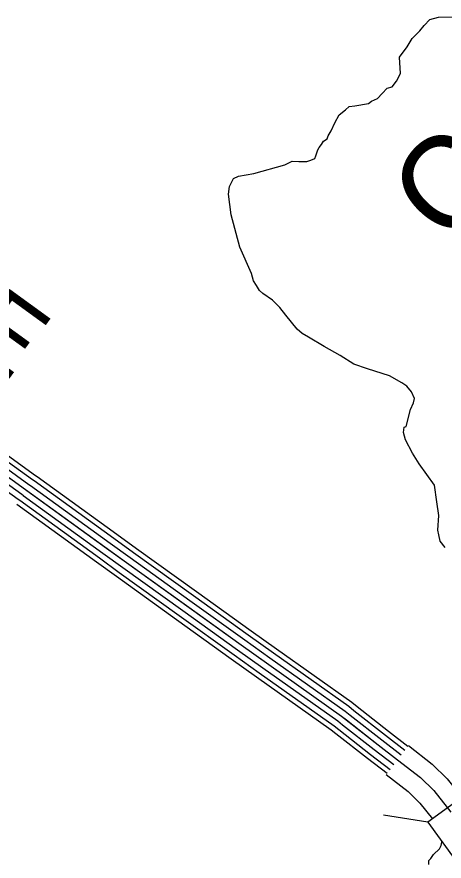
# Model space of a CAD drawing. Extents: x 1551132 to 1791609, y 378168 to 563823.
# Drawn here: x 1673088 to 1675259, y 451206 to 455500 of the extents above; entities that cross this region are included whole.
import ezdxf

# ---------------------------------------------------------------- set-up
doc = ezdxf.new("R2010")
doc.units = 0
for name, color, linetype in [('DESIGN - DRAINAGE - Bridges and Cross Drains Size Text', 7, 'Continuous'), ('DESIGN - ROW - Right-of-Way and Easement Labels', 7, 'Continuous'), ('DESIGN - TRANSPORTATION - Text', 7, 'Continuous'), ('SURVEY - DRAINAGE - Storm Sewer', 7, 'Continuous'), ('SURVEY - PROPERTY - Owners', 7, 'Continuous'), ('SURVEY - TRANSPORTATION - Roads', 7, 'Continuous')]:
    doc.layers.add(name, color=color, linetype=linetype)

msp = doc.modelspace()

# ---------------------------------------------------------------- linework, layer by layer
at = {"layer": 'DESIGN - TRANSPORTATION - Text'}
for points in [[(1675063.902, 453349.765), (1675052.203, 453385.925), (1675056.453, 453413.925), (1675066.486, 453417.842), (1675089.244, 453503.753), (1675103.543, 453537.662), (1675109.735, 453559.638), (1675094.019, 453593.838), (1675070.252, 453622.106), (1675044.378, 453638.381), (1674982.663, 453675.024), (1674870.899, 453710.141), (1674801.075, 453734.85), (1674731.41, 453777.576), (1674649.771, 453824.428), (1674570.131, 453871.262), (1674538.273, 453889.596), (1674512.449, 453911.871), (1674455.025, 453982.532), (1674425.359, 454022.874), (1674387.652, 454059.284), (1674337.928, 454093.809), (1674322.037, 454107.985), (1674306.254, 454134.177), (1674290.454, 454158.361), (1674280.763, 454194.512), (1674221.889, 454329.274), (1674177.282, 454493.945), (1674164.174, 454598.223), (1674168.524, 454638.24), (1674178.699, 454658.174), (1674188.874, 454678.108), (1674214.99, 454689.875), (1674293.146, 454703.15), (1674449.609, 454747.718), (1674487.8, 454767.385), (1674521.799, 454765.052), (1674541.807, 454764.86), (1674561.815, 454764.669), (1674581.898, 454772.486), (1674601.972, 454780.311), (1674608.097, 454794.27), (1674618.355, 454824.22), (1674624.463, 454836.179), (1674636.605, 454852.088), (1674646.755, 454868.013), (1674664.863, 454879.855), (1674671.004, 454895.822), (1674685.237, 454921.723), (1674703.587, 454961.607), (1674725.945, 455001.45), (1674758.177, 455027.184), (1674776.343, 455045.034), (1674806.393, 455048.751), (1674874.524, 455060.118), (1674890.632, 455071.985), (1674920.765, 455085.711), (1674945.006, 455111.52), (1674969.239, 455137.329), (1674995.322, 455145.087), (1675017.571, 455172.921), (1675037.921, 455212.781), (1675032.629, 455294.958), (1675071.112, 455348.668), (1675097.486, 455390.477), (1675135.843, 455430.17), (1675158.076, 455455.995), (1675186.367, 455487.771), (1675230.491, 455499.363), (1675322.547, 455500.488)], [(1675265.281, 452801.018), (1675239.548, 452833.31), (1675231.823, 452865.436), (1675228.023, 452889.512), (1675232.665, 452963.572), (1675223.265, 453033.766), (1675209.982, 453118.018), (1675172.433, 453172.461), (1675132.884, 453226.921), (1675099.335, 453281.322), (1675063.902, 453349.765)], [(1675181.365, 451189.426), (1675181.54, 451209.451), (1675191.632, 451219.368), (1675205.806, 451239.269), (1675236.081, 451269.02), (1675244.222, 451284.97), (1675248.38, 451302.954), (1675248.147, 451305.212)]]:
    msp.add_lwpolyline(points, dxfattribs=at)
at = {"layer": 'SURVEY - DRAINAGE - Storm Sewer'}
msp.add_line((1675175.902, 451404.643), (1674951.559, 451440.188), dxfattribs=at)
msp.add_lwpolyline([(1675175.902, 451404.643), (1675315.574, 451212.43), (1675507.796, 451352.076), (1675368.141, 451544.282)], close=True, dxfattribs=at)
at = {"layer": 'SURVEY - PROPERTY - Owners'}
for points in [[(1675077.718, 451793.85), (1675199.54, 451699.889), (1675274.538, 451625.329), (1675349.603, 451530.96)], [(1675022.319, 451722.023), (1675139.633, 451631.537), (1675206.84, 451564.727), (1675293.571, 451455.674)], [(1674964.737, 451647.354), (1675077.36, 451560.485), (1675136.466, 451501.726), (1675199.815, 451422.082)]]:
    msp.add_lwpolyline(points, dxfattribs=at)
at = {"layer": 'SURVEY - TRANSPORTATION - Roads'}
for points in [[(1671119.671, 454565.253), (1671884.802, 454006.173), (1672427.956, 453611.729), (1672711.366, 453400.357), (1673131.639, 453097.375), (1673645.069, 452725.282), (1674227.913, 452306.363), (1674737.451, 451944.329), (1674923.672, 451798.108), (1675022.319, 451722.023)], [(1672769.898, 453434.591), (1673167.964, 453147.618), (1673175.605, 453142.084)], [(1672784.931, 453455.459), (1673183.03, 453168.46), (1673190.696, 453162.901)], [(1672733.64, 453384.298), (1673131.639, 453097.375), (1673139.214, 453091.883)], [(1672751.765, 453409.449), (1673149.797, 453122.5), (1673157.405, 453116.983)], [(1672697.383, 453334.005), (1673095.315, 453047.132), (1673102.823, 453041.681)], [(1672715.516, 453359.148), (1673113.481, 453072.249), (1673121.023, 453066.782)], [(1673190.68, 453162.918), (1673595.537, 452869.51)], [(1673157.397, 453116.992), (1673562.254, 452823.584)], [(1673175.588, 453142.092), (1673580.445, 452848.685)], [(1673139.206, 453091.891), (1673544.063, 452798.484)], [(1673102.823, 453041.69), (1673507.68, 452748.282)], [(1673121.015, 453066.79), (1673525.872, 452773.383)], [(1673088.324, 453021.673), (1673493.181, 452728.265)], [(1673595.512, 452869.519), (1673696.401, 452796.409), (1674000.952, 452577.511)], [(1673562.237, 452823.593), (1673663.21, 452750.424), (1673967.853, 452531.46)], [(1673580.429, 452848.693), (1673681.351, 452775.558), (1673985.944, 452556.636)], [(1673525.855, 452773.391), (1673626.928, 452700.139), (1673931.67, 452481.109)], [(1673544.046, 452798.492), (1673645.069, 452725.282), (1673949.761, 452506.285)], [(1673493.164, 452728.273), (1673594.32, 452654.963), (1673899.154, 452435.866)], [(1673507.664, 452748.291), (1673608.786, 452675.005), (1673913.579, 452455.933)], [(1673985.936, 452556.636), (1674263.962, 452356.806), (1674392.159, 452265.72)], [(1674000.944, 452577.52), (1674278.912, 452377.731), (1674407.051, 452286.687)], [(1673967.844, 452531.468), (1674245.938, 452331.588), (1674374.21, 452240.453)], [(1673931.662, 452481.117), (1674209.889, 452281.137), (1674338.294, 452189.901)], [(1673949.753, 452506.293), (1674227.913, 452306.363), (1674356.252, 452215.177)], [(1673899.146, 452435.874), (1674177.498, 452235.803), (1674306.028, 452144.484)], [(1673913.571, 452455.95), (1674191.864, 452255.92), (1674320.344, 452164.634)], [(1674392.151, 452265.728), (1674774.567, 451994.013), (1674801.191, 451973.113)], [(1674407.051, 452286.696), (1674789.967, 452014.622), (1674817.074, 451993.338)], [(1674356.243, 452215.185), (1674737.451, 451944.329), (1674762.9, 451924.345)], [(1674374.201, 452240.461), (1674756.009, 451969.171), (1674782.042, 451948.729)], [(1674338.286, 452189.91), (1674718.893, 451919.486), (1674743.759, 451899.961)], [(1674306.02, 452144.492), (1674685.536, 451874.843), (1674709.352, 451856.143)], [(1674320.336, 452164.642), (1674700.335, 451894.644), (1674724.61, 451875.577)], [(1674801.183, 451973.121), (1674961.746, 451847.043), (1675060.185, 451771.116)], [(1674817.058, 451993.347), (1674977.537, 451867.335), (1675075.885, 451791.483)], [(1674762.892, 451924.353), (1674923.672, 451798.108), (1675022.319, 451722.023)], [(1674782.033, 451948.737), (1674942.713, 451822.575), (1675041.252, 451746.574)], [(1674724.601, 451875.585), (1674885.597, 451749.174), (1674984.453, 451672.93)], [(1674743.751, 451899.969), (1674904.63, 451773.641), (1675003.386, 451697.472)], [(1674709.343, 451856.143), (1674870.414, 451729.673), (1674969.362, 451653.354)]]:
    msp.add_lwpolyline(points, dxfattribs=at)

# ---------------------------------------------------------------- texts
at = {"layer": 'DESIGN - DRAINAGE - Bridges and Cross Drains Size Text'}
msp.add_text('Cr.', height=475.0016, rotation=46.804136, dxfattribs=at).set_placement((1675289.815, 454321.698))
at = {"layer": 'DESIGN - ROW - Right-of-Way and Easement Labels'}
msp.add_text('BLUE', height=369.9975, rotation=324.011725, dxfattribs=at).set_placement((1672021.299, 454407.241))

doc.saveas('drawing.dxf')
